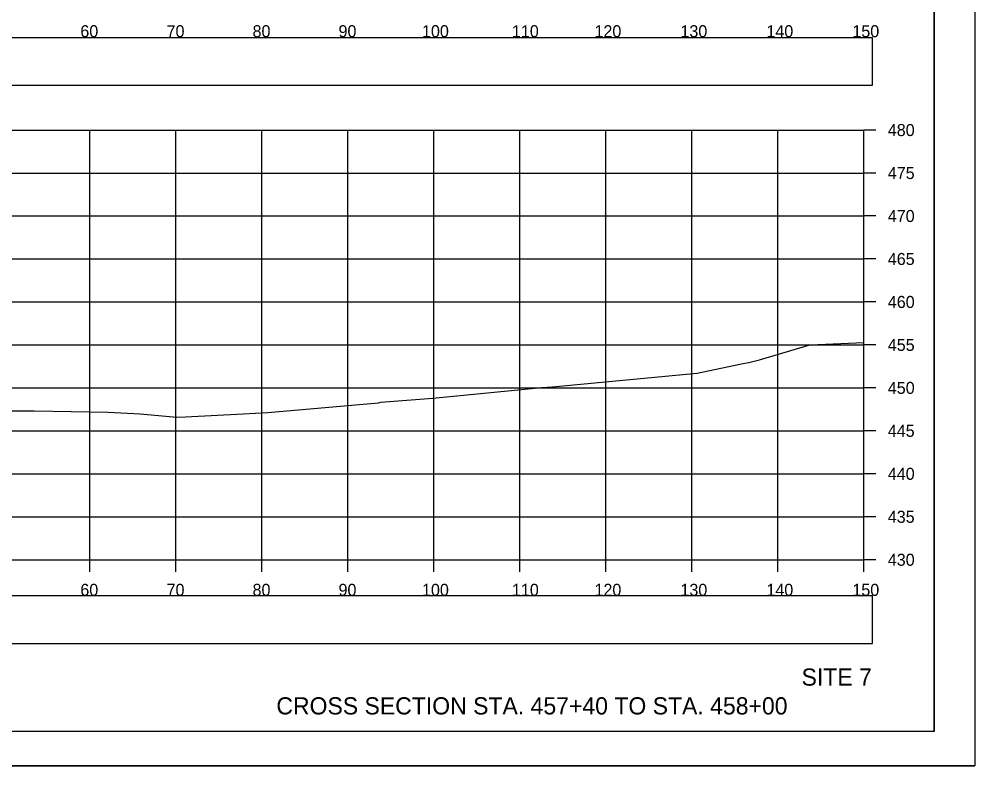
# Model space of a CAD drawing. Extents: x 1376273 to 1384221, y 378927 to 384592.
# Drawn here: x 1384109.7 to 1384220.8, y 380111.8 to 380198.7 of the extents above; entities that cross this region are included whole.
import ezdxf

# ---------------------------------------------------------------- set-up
doc = ezdxf.new("R2010")
doc.units = 0
for name, color, linetype in [('R_Axis', 7, 'Continuous'), ('R_Axis Annot', 7, 'Continuous'), ('R_Border', 7, 'Continuous'), ('R_Draft', 7, 'Continuous'), ('R_Exist Surface', 7, 'Continuous'), ('R_Grid', 7, 'Continuous'), ('R_No Plot', 7, 'Continuous')]:
    doc.layers.add(name, color=color, linetype=linetype)

msp = doc.modelspace()

# ---------------------------------------------------------------- linework, layer by layer
at = {"layer": 'R_Axis'}
for p, q in [((1384207.91, 380135.82), (1384207.91, 380185.82)), ((1384209.31, 380185.82), (1384207.91, 380185.82)), ((1384209.31, 380180.82), (1384207.91, 380180.82)), ((1384209.31, 380175.82), (1384207.91, 380175.82)), ((1384209.31, 380170.82), (1384207.91, 380170.82)), ((1384209.31, 380165.82), (1384207.91, 380165.82)), ((1384209.31, 380160.82), (1384207.91, 380160.82)), ((1384209.31, 380155.82), (1384207.91, 380155.82)), ((1384209.31, 380150.82), (1384207.91, 380150.82)), ((1384209.31, 380145.82), (1384207.91, 380145.82)), ((1384209.31, 380140.82), (1384207.91, 380140.82)), ((1383907.91, 380135.82), (1384207.91, 380135.82)), ((1384117.91, 380134.42), (1384117.91, 380135.82)), ((1384127.91, 380134.42), (1384127.91, 380135.82)), ((1384137.91, 380134.42), (1384137.91, 380135.82)), ((1384147.91, 380134.42), (1384147.91, 380135.82)), ((1384157.91, 380134.42), (1384157.91, 380135.82)), ((1384167.91, 380134.42), (1384167.91, 380135.82)), ((1384177.91, 380134.42), (1384177.91, 380135.82)), ((1384187.91, 380134.42), (1384187.91, 380135.82)), ((1384197.91, 380134.42), (1384197.91, 380135.82)), ((1384207.91, 380134.42), (1384207.91, 380135.82)), ((1384209.31, 380135.82), (1384207.91, 380135.82))]:
    msp.add_line(p, q, dxfattribs=at)
at = {"layer": 'R_Axis Annot'}
for points in [[(1383907.13, 380191.03), (1384208.93, 380191.03), (1384208.93, 380196.55), (1383907.13, 380196.55)], [(1383907.13, 380126.09), (1384208.93, 380126.09), (1384208.93, 380131.61), (1383907.13, 380131.61)]]:
    msp.add_lwpolyline(points, close=True, dxfattribs=at)
at = {"layer": 'R_Border'}
for q in [(1384216.09, 380321.28), (1383899.91, 380115.82)]:
    msp.add_line((1384216.09, 380115.82), q, dxfattribs=at)
at = {"layer": 'R_Exist Surface'}
msp.add_lwpolyline([(1384107.89, 380153.16), (1384111.43, 380153.13), (1384120.04, 380153.01), (1384123.75, 380152.8), (1384128, 380152.42), (1384129.03, 380152.46), (1384135.71, 380152.8), (1384138.58, 380152.95), (1384151.46, 380154.09), (1384151.76, 380154.14), (1384157.78, 380154.61), (1384170.46, 380155.87), (1384171.7, 380155.95), (1384186.04, 380157.28), (1384188.54, 380157.52), (1384193.5, 380158.57), (1384194.69, 380158.82), (1384195.78, 380159.09), (1384201.63, 380160.83), (1384203.47, 380160.91), (1384207.91, 380161.11)], dxfattribs=at)
at = {"layer": 'R_Grid'}
for p, q in [((1383907.91, 380185.82), (1384207.91, 380185.82)), ((1384117.91, 380135.82), (1384117.91, 380185.82)), ((1384127.91, 380135.82), (1384127.91, 380185.82)), ((1384137.91, 380135.82), (1384137.91, 380185.82)), ((1384147.91, 380135.82), (1384147.91, 380185.82)), ((1384157.91, 380135.82), (1384157.91, 380185.82)), ((1384167.91, 380135.82), (1384167.91, 380185.82)), ((1384177.91, 380135.82), (1384177.91, 380185.82)), ((1384187.91, 380135.82), (1384187.91, 380185.82)), ((1384197.91, 380135.82), (1384197.91, 380185.82)), ((1384207.91, 380135.82), (1384207.91, 380185.82)), ((1383907.91, 380180.82), (1384207.91, 380180.82)), ((1383907.91, 380175.82), (1384207.91, 380175.82)), ((1383907.91, 380170.82), (1384207.91, 380170.82)), ((1383907.91, 380165.82), (1384207.91, 380165.82)), ((1383907.91, 380160.82), (1384207.91, 380160.82)), ((1383907.91, 380155.82), (1384207.91, 380155.82)), ((1383907.91, 380150.82), (1384207.91, 380150.82)), ((1383907.91, 380145.82), (1384207.91, 380145.82)), ((1383907.91, 380140.82), (1384207.91, 380140.82)), ((1383907.91, 380135.82), (1384207.91, 380135.82))]:
    msp.add_line(p, q, dxfattribs=at)
at = {"layer": 'R_No Plot'}
msp.add_line((1383887.51, 380111.84), (1384220.84, 380111.84), dxfattribs=at)
for points in [[(1383887.5, 380325.17), (1384220.84, 380325.17), (1384220.84, 380111.84), (1383887.5, 380111.84)], [(1384133.83, 380321.28), (1384133.83, 380311.4), (1384169.56, 380311.4), (1384169.56, 380308.48), (1384192.76, 380308.48), (1384192.76, 380284.15), (1384216.09, 380284.15), (1384216.09, 380115.82), (1383899.91, 380115.82), (1383899.91, 380321.28)]]:
    msp.add_lwpolyline(points, close=True, dxfattribs=at)

# ---------------------------------------------------------------- texts
at = {"layer": 'R_Axis Annot'}
for s, p in [('60', (1384116.79, 380196.62)), ('70', (1384126.82, 380196.62)), ('80', (1384136.82, 380196.62)), ('90', (1384146.82, 380196.62)), ('100', (1384156.53, 380196.62)), ('110', (1384166.99, 380196.62)), ('120', (1384176.59, 380196.62)), ('130', (1384186.59, 380196.62)), ('140', (1384196.59, 380196.62)), ('150', (1384206.59, 380196.62)), ('480', (1384210.71, 380185.12)), ('475', (1384210.71, 380180.12)), ('470', (1384210.71, 380175.12)), ('465', (1384210.71, 380170.12)), ('460', (1384210.71, 380165.12)), ('455', (1384210.71, 380160.12)), ('450', (1384210.71, 380155.12)), ('445', (1384210.71, 380150.12)), ('440', (1384210.71, 380145.12)), ('435', (1384210.71, 380140.12)), ('430', (1384210.71, 380135.12)), ('60', (1384116.79, 380131.62)), ('70', (1384126.82, 380131.62)), ('80', (1384136.82, 380131.62)), ('90', (1384146.82, 380131.62)), ('100', (1384156.53, 380131.62)), ('110', (1384166.99, 380131.62)), ('120', (1384176.59, 380131.62)), ('130', (1384186.59, 380131.62)), ('140', (1384196.59, 380131.62)), ('150', (1384206.59, 380131.62))]:
    msp.add_text(s, height=1.4, dxfattribs=at).set_placement(p)
at = {"layer": 'R_Draft'}
for s, p in [('SITE 7', (1384200.68, 380121.17)), ('CROSS SECTION STA. 457+40 TO STA. 458+00', (1384139.59, 380117.82))]:
    msp.add_text(s, height=2, dxfattribs=at).set_placement(p)

doc.saveas('drawing.dxf')
